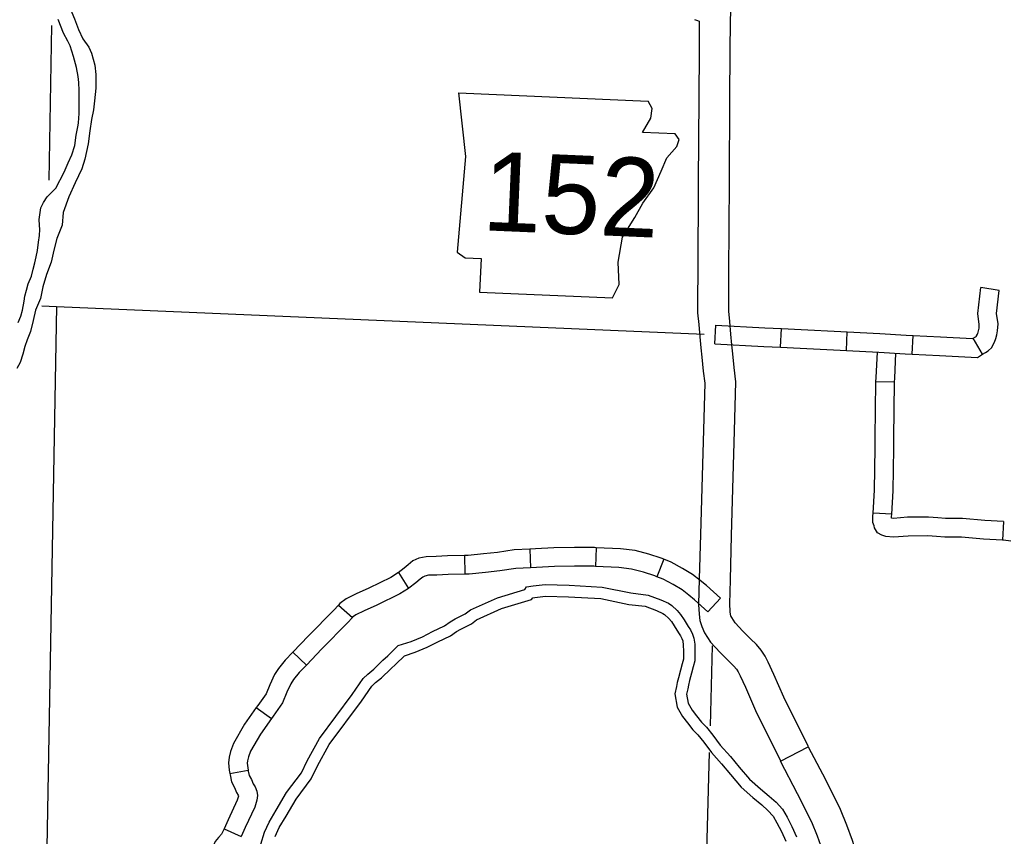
# Model space of a CAD drawing. Extents: x 1196286 to 1268366, y 2040822 to 2082115.
# Drawn here: x 1230571 to 1233530, y 2051997 to 2054453 of the extents above; entities that cross this region are included whole.
import ezdxf

# ---------------------------------------------------------------- set-up
doc = ezdxf.new("R2010")
doc.units = 0
for name, color, linetype in [('60', 7, 'Continuous'), ('61', 7, 'Continuous'), ('62', 7, 'Continuous'), ('Level 69', 7, 'Continuous'), ('Level 78', 7, 'Continuous'), ('Level 86', 7, 'Continuous'), ('Level 87', 7, 'Continuous')]:
    doc.layers.add(name, color=color, linetype=linetype)

msp = doc.modelspace()

# ---------------------------------------------------------------- linework, layer by layer
at = {"layer": '60'}
for points in [[(1230667.6, 2054435.8), (1230658.8, 2053970.5)], [(1230682.4, 2053590.5), (1230646.5, 2051569.8)], [(1232654.7, 2052569.2), (1232648, 2052328.8)], [(1232645.8, 2052248.9), (1232623.9, 2051465.3), (1232622.9, 2051167.9)]]:
    msp.add_lwpolyline(points, dxfattribs=at)
at = {"layer": '61'}
for p, q in [((1233517.8, 2053638.3), (1233462.2, 2053647.6)), ((1232662.6, 2053478.2), (1232665.5, 2053534.4)), ((1232860.3, 2053467.9), (1232863.2, 2053524.1)), ((1233058, 2053457.7), (1233060.9, 2053513.9)), ((1233255.8, 2053447.5), (1233258.7, 2053503.7)), ((1233468, 2053446.9), (1233439, 2053495.1)), ((1232105.7, 2052860.5), (1232107.9, 2052804.3)), ((1232305.9, 2052865), (1232303.5, 2052808.8)), ((1231909.3, 2052841.6), (1231910.5, 2052785.4)), ((1232508.7, 2052830.1), (1232488.4, 2052777.6)), ((1231710.6, 2052790), (1231740.6, 2052742.4)), ((1232679.6, 2052713.2), (1232641.5, 2052671.8)), ((1231530.4, 2052692.5), (1231572.2, 2052654.9)), ((1231393.4, 2052551), (1231433.8, 2052511.8)), ((1231282.8, 2052383.7), (1231328.7, 2052351.2)), ((1231203.3, 2052185.9), (1231258.7, 2052195.5)), ((1231186.3, 2052019.6), (1231237.7, 2051996.6))]:
    msp.add_line(p, q, dxfattribs=at)
for points in [[(1233439, 2053495.1), (1233446.6, 2053499.6), (1233449.4, 2053501.4), (1233449.8, 2053502.4), (1233452.9, 2053507.2), (1233453.7, 2053509.6), (1233455.3, 2053516.9), (1233457, 2053525.2), (1233457.9, 2053536.1), (1233453, 2053569), (1233462.2, 2053647.6)], [(1233468, 2053446.9), (1233476.2, 2053451.7), (1233484.8, 2053457.2), (1233495.6, 2053466.9), (1233499.5, 2053475.7), (1233504.1, 2053482.8), (1233508, 2053494.7), (1233510.4, 2053505.3), (1233512.8, 2053517.3), (1233514.5, 2053537.9), (1233509.8, 2053569.9), (1233517.8, 2053638.3)], [(1232665.5, 2053534.4), (1232812.8, 2053526.7), (1232863.2, 2053524.1)], [(1232863.2, 2053524.1), (1232922.1, 2053521.1), (1233041.8, 2053514.9), (1233060.9, 2053513.9)], [(1233060.9, 2053513.9), (1233158.7, 2053508.8), (1233238.2, 2053504.7), (1233258.7, 2053503.7)], [(1232662.6, 2053478.2), (1232809.9, 2053470.6), (1232860.3, 2053467.9)], [(1233258.7, 2053503.7), (1233341.5, 2053499.4), (1233437.9, 2053494.4), (1233439, 2053495.1)], [(1232860.3, 2053467.9), (1232919.2, 2053464.9), (1233038.9, 2053458.7), (1233058, 2053457.7)], [(1233058, 2053457.7), (1233155.8, 2053452.7), (1233235.2, 2053448.5), (1233255.8, 2053447.5)], [(1233255.8, 2053447.5), (1233338.6, 2053443.2), (1233452.2, 2053437.3), (1233468, 2053446.9)], [(1232105.7, 2052860.5), (1232058.7, 2052858.7), (1232008.7, 2052850.9), (1231967, 2052846.7), (1231920.1, 2052841.8), (1231909.3, 2052841.6)], [(1232305.9, 2052865), (1232300, 2052865.2), (1232240.5, 2052865.3), (1232178.5, 2052864.6), (1232123.4, 2052861.2), (1232105.7, 2052860.5)], [(1232508.7, 2052830.1), (1232501, 2052833.1), (1232463.6, 2052845.4), (1232422.3, 2052856), (1232379, 2052861.8), (1232305.9, 2052865)], [(1231909.3, 2052841.6), (1231858.2, 2052840.5), (1231824.4, 2052838.7), (1231794.5, 2052837.9), (1231772.5, 2052833.2), (1231754.3, 2052824.9), (1231740, 2052813.3), (1231727.9, 2052803.2), (1231710, 2052789.6), (1231710.6, 2052790)], [(1232679.6, 2052713.2), (1232637.8, 2052751.6), (1232618.4, 2052766.4), (1232595.7, 2052784.2), (1232565.1, 2052802.7), (1232530.6, 2052821.6), (1232508.7, 2052830.1)], [(1232107.9, 2052804.3), (1232064.2, 2052802.6), (1232015.8, 2052795.1), (1231972.8, 2052790.7), (1231923.6, 2052785.7), (1231910.5, 2052785.4)], [(1232303.5, 2052808.8), (1232298.8, 2052809), (1232240.7, 2052809), (1232180.5, 2052808.4), (1232126.2, 2052805), (1232107.9, 2052804.3)], [(1232488.4, 2052777.6), (1232482, 2052780.1), (1232447.8, 2052791.4), (1232411.5, 2052800.7), (1232374, 2052805.7), (1232303.5, 2052808.8)], [(1231710.6, 2052790), (1231687.8, 2052775.6), (1231621.2, 2052743.1), (1231583.6, 2052725.7), (1231553, 2052711.2), (1231534.5, 2052697.1), (1231530.4, 2052692.5)], [(1231910.5, 2052785.4), (1231860.4, 2052784.2), (1231826.7, 2052782.5), (1231801.2, 2052781.8), (1231790.2, 2052779.4), (1231784.2, 2052776.7), (1231775.7, 2052769.8), (1231762.9, 2052759.2), (1231742.1, 2052743.3), (1231740.6, 2052742.4)], [(1232641.5, 2052671.8), (1232601.6, 2052708.4), (1232584, 2052721.9), (1232563.7, 2052737.8), (1232537, 2052754), (1232506.8, 2052770.5), (1232488.4, 2052777.6)], [(1231740.6, 2052742.4), (1231715.2, 2052726.4), (1231645.4, 2052692.3), (1231607.5, 2052674.7), (1231582.4, 2052662.9), (1231572.8, 2052655.6), (1231572.2, 2052654.9)], [(1231530.4, 2052692.5), (1231516.4, 2052677), (1231440.5, 2052599.5), (1231393.4, 2052551)], [(1231572.2, 2052654.9), (1231557.4, 2052638.5), (1231480.7, 2052560.2), (1231433.8, 2052511.8)], [(1231393.4, 2052551), (1231369.9, 2052526.8), (1231349.6, 2052501.3), (1231337.8, 2052483.2), (1231323.5, 2052452.7), (1231312.5, 2052425.2), (1231287.7, 2052390.7), (1231282.8, 2052383.7)], [(1231433.8, 2052511.8), (1231412.2, 2052489.6), (1231395.2, 2052468.3), (1231387.1, 2052455.8), (1231375.1, 2052430.3), (1231362.2, 2052397.9), (1231333.5, 2052358), (1231328.7, 2052351.2)], [(1231282.8, 2052383.7), (1231247.9, 2052334.3), (1231215, 2052276.3), (1231205.9, 2052252.2), (1231201.6, 2052234.9), (1231199.2, 2052218), (1231201.7, 2052195.2), (1231203.3, 2052185.9)], [(1231328.7, 2052351.2), (1231295.4, 2052304.1), (1231266.1, 2052252.4), (1231259.7, 2052235.4), (1231256.9, 2052224.2), (1231255.9, 2052217.1), (1231257.4, 2052203), (1231258.7, 2052195.5)], [(1231203.3, 2052185.9), (1231204.1, 2052181.5), (1231208.9, 2052160.4), (1231217.3, 2052143.7), (1231224, 2052128.3), (1231229, 2052120.1), (1231230, 2052117.7), (1231230, 2052117.4), (1231225.9, 2052105), (1231198.4, 2052046.6), (1231186.3, 2052019.6)], [(1231258.7, 2052195.5), (1231259.2, 2052192.6), (1231262.2, 2052179.7), (1231268.3, 2052167.6), (1231274, 2052154.3), (1231279.3, 2052145.7), (1231284.6, 2052132.8), (1231286.8, 2052119.8), (1231285.2, 2052105.5), (1231278.3, 2052084.2), (1231249.5, 2052023.1), (1231237.7, 2051996.6)], [(1231186.3, 2052019.6), (1231182.4, 2052010.8), (1231178.2, 2052002.7), (1231169.8, 2051993.2), (1231159.8, 2051980.6), (1231152, 2051964.9), (1231143, 2051939.3), (1231126.1, 2051895.5), (1231103.2, 2051840.5)]]:
    msp.add_lwpolyline(points, dxfattribs=at)
at = {"layer": '62'}
for points in [[(1230730.8, 2054795.7), (1230728.6, 2054791.8), (1230721.6, 2054773.4), (1230716.8, 2054744.9), (1230714.2, 2054723.9), (1230715.8, 2054672.4), (1230708.9, 2054634.9), (1230706.9, 2054599.5), (1230710.6, 2054563.4), (1230714.5, 2054523.1), (1230723.4, 2054486.9), (1230736.4, 2054456.2), (1230748.7, 2054424.1), (1230761.1, 2054396.1), (1230779.1, 2054370.3), (1230787.5, 2054352.1), (1230797.5, 2054316.2)], [(1230631.4, 2053834.9), (1230630.1, 2053851.9), (1230631.8, 2053866.1), (1230635.5, 2053887.2), (1230642.8, 2053903.2), (1230653.9, 2053920), (1230666.4, 2053932.6), (1230680.1, 2053946.3), (1230705.1, 2053994.5), (1230717.5, 2054022.9), (1230727.9, 2054046.8), (1230737.3, 2054075.3), (1230741.1, 2054105.7), (1230747.5, 2054136.1), (1230748.7, 2054142.8), (1230750.6, 2054171.4), (1230750.3, 2054205.6), (1230750, 2054239.8), (1230749.6, 2054264.3), (1230747.6, 2054282), (1230741.9, 2054309.1), (1230733.8, 2054342.3), (1230723.4, 2054374.8), (1230716.4, 2054388.4), (1230703.3, 2054412.7), (1230687.7, 2054453.9)], [(1230797.5, 2054316.2), (1230800.5, 2054288), (1230800.3, 2054247), (1230796.8, 2054208.7), (1230793, 2054181.7), (1230787, 2054152.8), (1230782.1, 2054118.6), (1230777, 2054079.6), (1230767.4, 2054034.2), (1230758.8, 2054004.3), (1230738, 2053962.1), (1230719.5, 2053920.6), (1230702, 2053873.4), (1230698.8, 2053835.1), (1230683.7, 2053794.7), (1230674.2, 2053759.9), (1230665.9, 2053724.3), (1230651.9, 2053686.9), (1230641.2, 2053649.4), (1230633.7, 2053614.9), (1230619.3, 2053579.8), (1230612.5, 2053547.9), (1230604.2, 2053515.3), (1230593.8, 2053489.9), (1230587.1, 2053470), (1230581.2, 2053447.2), (1230573, 2053422.1), (1230563, 2053403.8)], [(1230566.4, 2053542.1), (1230574.9, 2053561.2), (1230580, 2053579.2), (1230584.5, 2053606.6), (1230587.3, 2053621.2), (1230592.4, 2053639.6), (1230597.2, 2053658.7), (1230606.5, 2053682.2), (1230612, 2053702.8), (1230617.5, 2053722.3), (1230621.5, 2053739.9), (1230624.8, 2053759.4), (1230628.5, 2053783.8), (1230631, 2053803.7), (1230632, 2053821.8), (1230631.4, 2053834.9)], [(1231296.6, 2051973.2), (1231307.8, 2052008.8), (1231321.5, 2052038.9), (1231342.8, 2052074.9), (1231373.7, 2052128), (1231418.9, 2052187.2), (1231436.1, 2052224), (1231472.8, 2052291.3), (1231571.3, 2052423.3), (1231604.7, 2052471.4), (1231619.1, 2052484.8), (1231636.3, 2052499.4), (1231664.2, 2052526.3), (1231679.1, 2052539.7), (1231710.2, 2052570.5), (1231748.6, 2052582.9), (1231782.9, 2052597), (1231813.5, 2052613), (1231849.4, 2052629.6), (1231866.8, 2052642), (1231881.7, 2052650.7), (1231911.8, 2052665.5), (1231927.5, 2052677.5), (1232008.7, 2052714.4), (1232090.4, 2052739.6), (1232096.2, 2052746.8), (1232116.4, 2052749.7), (1232151.9, 2052753.9), (1232223.9, 2052752.2), (1232323.6, 2052746.4), (1232409.7, 2052728.7), (1232461.8, 2052722.6), (1232499.8, 2052707.6), (1232522.7, 2052698), (1232533.1, 2052690.8), (1232548.8, 2052676), (1232559.4, 2052664.1), (1232569.8, 2052648.1), (1232582.2, 2052627.9), (1232589.6, 2052617.8), (1232595.6, 2052604.7), (1232599.7, 2052592.4), (1232602, 2052574.7), (1232602.4, 2052553.8), (1232602.4, 2052524.7), (1232597.2, 2052506.2), (1232592.4, 2052487.7), (1232586.4, 2052465), (1232583.1, 2052451.5), (1232580.7, 2052440.3), (1232577.5, 2052424.5), (1232582.2, 2052397.3), (1232594.5, 2052376.6), (1232607.5, 2052359.1), (1232622.6, 2052340.3), (1232637, 2052325.1), (1232656.5, 2052300.8), (1232678.9, 2052271.2), (1232709.1, 2052237), (1232735.5, 2052205.1), (1232766.7, 2052169), (1232799.4, 2052139.6), (1232826.1, 2052117.4), (1232846.5, 2052099.3), (1232865.5, 2052078.3), (1232879.6, 2052054.3), (1232894.1, 2052026.4), (1232908.5, 2051995.4)], [(1231340.2, 2051996.3), (1231352.3, 2052022.8), (1231372.8, 2052057.4), (1231402.6, 2052108.7), (1231448.7, 2052169.1), (1231467.1, 2052208.4), (1231502, 2052272.5), (1231599.5, 2052403.1), (1231631.1, 2052448.6), (1231642.1, 2052458.9), (1231659.5, 2052473.6), (1231687.9, 2052500.9), (1231702.9, 2052514.4), (1231728.8, 2052540), (1231760.6, 2052550.4), (1231797.6, 2052565.5), (1231828.8, 2052581.8), (1231866.9, 2052599.5), (1231885.7, 2052612.8), (1231898.2, 2052620.2), (1231930.2, 2052635.9), (1231945.5, 2052647.6), (1232021, 2052681.9), (1232110.8, 2052709.5), (1232114.8, 2052714.4), (1232120.9, 2052715.3), (1232153.5, 2052719.2), (1232222.5, 2052717.5), (1232319.1, 2052711.9), (1232404.1, 2052694.5), (1232453.3, 2052688.6), (1232486.8, 2052675.5), (1232506, 2052667.4), (1232511.3, 2052663.7), (1232523.9, 2052651.8), (1232531.7, 2052642.9), (1232540.5, 2052629.5), (1232553.4, 2052608.5), (1232559.5, 2052600.1), (1232563.3, 2052592), (1232565.7, 2052584.6), (1232567.4, 2052572.1), (1232567.7, 2052553.5), (1232567.7, 2052529.6), (1232563.7, 2052515.2), (1232558.8, 2052496.4), (1232552.8, 2052473.5), (1232549.3, 2052459.3), (1232546.7, 2052447.4), (1232542.2, 2052424.9), (1232549.1, 2052385), (1232565.6, 2052357.3), (1232580, 2052337.9), (1232596.4, 2052317.5), (1232610.8, 2052302.2), (1232629.2, 2052279.5), (1232652, 2052249.2), (1232682.7, 2052214.4), (1232709.1, 2052182.7), (1232741.9, 2052144.6), (1232776.7, 2052113.4), (1232803.5, 2052091.1), (1232822.1, 2052074.6), (1232837.4, 2052057.7), (1232849.2, 2052037.5), (1232863, 2052011.1), (1232876.4, 2051982.1)]]:
    msp.add_lwpolyline(points, dxfattribs=at)
at = {"layer": 'Level 69'}
for p, q in [((1233203.3, 2053362.6), (1233147.1, 2053363.4)), ((1233194.5, 2052965.5), (1233138.4, 2052968.7)), ((1233530.2, 2052943.5), (1233527.3, 2052887.3))]:
    msp.add_line(p, q, dxfattribs=at)
for points in [[(1233147.1, 2053363.4), (1233147.2, 2053377.2), (1233151.2, 2053452.9)], [(1233203.3, 2053362.6), (1233203.5, 2053375.3), (1233207.3, 2053450)], [(1233144.3, 2053165.4), (1233144.8, 2053195.8), (1233147.1, 2053363.4)], [(1233200.6, 2053164.5), (1233201, 2053195), (1233203.3, 2053362.6)], [(1233138.4, 2052968.7), (1233142.3, 2053038.1), (1233144.3, 2053165.4)], [(1233194.5, 2052965.5), (1233198.5, 2053036.1), (1233200.6, 2053164.5)], [(1233328.7, 2052898.5), (1233303.1, 2052900.7), (1233244.3, 2052900.1), (1233199.9, 2052896.8), (1233176.9, 2052898.6), (1233164.4, 2052903), (1233152.1, 2052910), (1233142.5, 2052924.8), (1233141.3, 2052930.9), (1233137.6, 2052940.3), (1233137.8, 2052959.6), (1233138.4, 2052968.7)], [(1233333.6, 2052954.5), (1233305.2, 2052957), (1233241.9, 2052956.3), (1233200.1, 2052953.2), (1233194, 2052953.7), (1233194.1, 2052957.6), (1233194.5, 2052965.5)], [(1233530.2, 2052943.5), (1233474.6, 2052946.3), (1233406.9, 2052952.5), (1233356.6, 2052952.5), (1233333.6, 2052954.5)], [(1233527.3, 2052887.3), (1233470.6, 2052890.2), (1233404.3, 2052896.3), (1233354.2, 2052896.2), (1233328.7, 2052898.5)], [(1233723.1, 2052865.3), (1233657.8, 2052870.7), (1233530.7, 2052887.1), (1233527.3, 2052887.3)]]:
    msp.add_lwpolyline(points, dxfattribs=at)
at = {"layer": 'Level 78'}
for p, q in [((1231891.6, 2054232.9), (1231912, 2054041.5)), ((1232473.8, 2054185.7), (1232461.6, 2054208.2)), ((1232469.4, 2054157.3), (1232473.8, 2054185.7)), ((1232445.3, 2054113.9), (1232469.4, 2054157.3)), ((1232543.5, 2054109.7), (1232445.3, 2054113.9)), ((1232555.5, 2054093.3), (1232543.5, 2054109.7)), ((1232518.2, 2054037.8), (1232548.3, 2054071.4)), ((1232548.3, 2054071.4), (1232555.5, 2054093.3)), ((1231912, 2054041.5), (1231886.9, 2053753.7)), ((1232500.6, 2053997.3), (1232518.2, 2054037.8)), ((1232479.4, 2053947.4), (1232500.6, 2053997.3)), ((1232445.7, 2053901.2), (1232479.4, 2053947.4)), ((1232421.6, 2053857.8), (1232445.7, 2053901.2)), ((1232384.2, 2053799), (1232421.6, 2053857.8)), ((1232371.4, 2053723.4), (1232384.2, 2053799)), ((1231886.9, 2053753.7), (1231911.6, 2053736.7)), ((1231911.6, 2053736.7), (1231959.2, 2053734.7)), ((1231959.2, 2053734.7), (1231954.8, 2053633.3)), ((1232374.9, 2053656.6), (1232371.4, 2053723.4)), ((1232354.1, 2053616.2), (1232374.9, 2053656.6)), ((1231954.8, 2053633.3), (1232354.1, 2053616.2))]:
    msp.add_line(p, q, dxfattribs=at)
msp.add_lwpolyline([(1231891.6, 2054232.9), (1232461.6, 2054208.2)], dxfattribs=at)
at = {"layer": 'Level 86'}
msp.add_lwpolyline([(1230637.6, 2053592.4), (1230682.4, 2053590.5), (1232630.4, 2053507.5)], dxfattribs=at)
at = {"layer": 'Level 87'}
msp.add_line((1232860.3, 2052223.2), (1232943.6, 2052266.3), dxfattribs=at)
for points in [[(1232601.3, 2054453.6), (1232610.4, 2054451), (1232615.3, 2054448.4), (1232614.8, 2054358.5), (1232613.9, 2054217.2)], [(1232707.7, 2054216.7), (1232708.5, 2054357.9), (1232709.1, 2054448.5), (1232710.2, 2054478.2)], [(1232613.9, 2054217.2), (1232612.4, 2053965.9), (1232610.8, 2053693.5), (1232610.3, 2053616.3), (1232610.5, 2053571.4), (1232614.4, 2053536), (1232617.6, 2053499.1), (1232620.2, 2053466.1), (1232623.2, 2053438.1), (1232627.6, 2053396), (1232632.1, 2053359.4), (1232628.1, 2053219), (1232624.2, 2053079.6), (1232619.3, 2052904.5), (1232615.6, 2052771.3), (1232613.4, 2052693.8), (1232615.6, 2052664.5), (1232617.4, 2052646), (1232622.8, 2052627.7), (1232631.1, 2052609.2), (1232649.7, 2052581.1), (1232678.7, 2052549.9), (1232703.1, 2052524.4), (1232719.5, 2052508.9), (1232727.1, 2052500), (1232732.9, 2052491.2), (1232738.8, 2052479.8), (1232754.2, 2052445.6), (1232785.1, 2052375.6), (1232859.9, 2052224)], [(1232944, 2052265.5), (1232870.1, 2052415.3), (1232839.9, 2052483.7), (1232823.3, 2052520.7), (1232813.8, 2052538.8), (1232802.1, 2052556.6), (1232787.5, 2052573.6), (1232769.2, 2052590.9), (1232747, 2052614.2), (1232723.6, 2052639.3), (1232713.5, 2052654.6), (1232710.9, 2052660.3), (1232709.9, 2052663.9), (1232709, 2052672.5), (1232707.3, 2052696), (1232709.3, 2052768.7), (1232713, 2052901.8), (1232717.9, 2053077), (1232721.8, 2053216.4), (1232726, 2053363.9), (1232720.7, 2053406.5), (1232716.4, 2053448), (1232713.5, 2053474.9), (1232711, 2053506.8), (1232707.7, 2053545.1), (1232704.2, 2053576.7), (1232704.1, 2053616.2), (1232704.6, 2053693), (1232706.2, 2053965.3), (1232707.7, 2054216.7)], [(1232943.6, 2052266.3), (1232994.9, 2052167.1), (1233039.1, 2052078.2), (1233058.7, 2052031.1), (1233075.2, 2051985.5), (1233085.8, 2051953), (1233096.9, 2051904.6), (1233103.4, 2051859.8), (1233114.8, 2051773.7), (1233116.6, 2051755.2), (1233118.1, 2051713.4), (1233116.4, 2051674.7), (1233106.3, 2051543.3), (1233098.9, 2051463.3), (1233095, 2051397.7), (1233089.7, 2051345.9), (1233088, 2051322.9), (1233072.3, 2051276.6), (1233038.1, 2051204.4), (1232983.2, 2051096), (1232935.2, 2051000.7), (1232918.9, 2050964.2)], [(1232833.3, 2051002.5), (1232850.5, 2051040.9), (1232899.5, 2051138.3), (1232953.9, 2051245.7), (1232985.3, 2051311.8), (1232995.4, 2051341.8), (1232996.4, 2051354.2), (1233001.5, 2051405.2), (1233005.4, 2051470.4), (1233012.9, 2051551.2), (1233022.8, 2051680.4), (1233024.3, 2051713.9), (1233023.1, 2051748.8), (1233021.6, 2051762.8), (1233010.5, 2051847), (1233004.7, 2051887.3), (1232995.3, 2051927.9), (1232986.5, 2051955.1), (1232971.2, 2051997.2), (1232953.8, 2052039.3), (1232911.3, 2052124.7), (1232860.3, 2052223.2)]]:
    msp.add_lwpolyline(points, dxfattribs=at)

# ---------------------------------------------------------------- texts
at = {"layer": 'Level 78'}
msp.add_text('152', height=237.6, rotation=357.548, dxfattribs=at).set_placement((1231960.7, 2053820))

doc.saveas('drawing.dxf')
